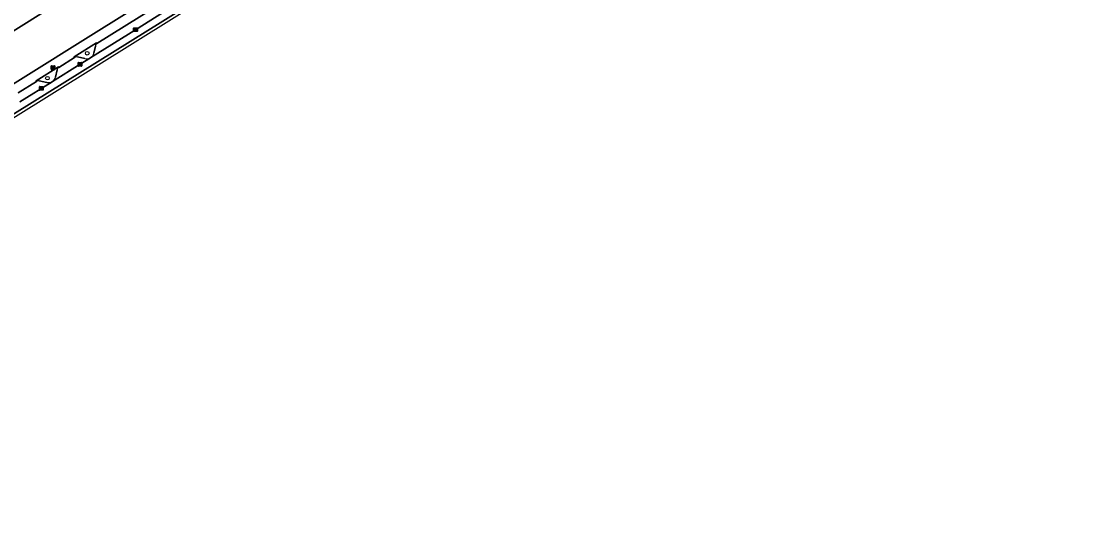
# Model space of a CAD drawing. Extents: x 159352 to 160617, y 385888 to 387323.
# Drawn here: x 159852.7 to 160134.7, y 385892.7 to 386029 of the extents above; entities that cross this region are included whole.
import ezdxf

# ---------------------------------------------------------------- set-up
doc = ezdxf.new("R2010")
doc.units = 0
for name, color, linetype in [('IMGEO_Boom', 7, 'Continuous'), ('IMGEO_Brandkraan', 7, 'Continuous'), ('IMGEO_Erf', 7, 'Continuous'), ('IMGEO_Fietspad_open', 7, 'Continuous'), ('IMGEO_Groenvoorziening', 7, 'Continuous'), ('IMGEO_Kolk', 7, 'Continuous'), ('IMGEO_Pand', 7, 'Continuous'), ('IMGEO_Parkeervlak_open', 7, 'Continuous'), ('IMGEO_Rijbaan_regionaal_gesloten', 7, 'Continuous'), ('IMGEO_Voetpad_open', 7, 'Continuous')]:
    doc.layers.add(name, color=color, linetype=linetype)

msp = doc.modelspace()

# ---------------------------------------------------------------- linework, layer by layer
at = {"layer": 'IMGEO_Boom'}
for centre in [(159870.43, 386020.35), (159859.75, 386013.66)]:
    msp.add_circle(centre, 0.489, dxfattribs=at)
at = {"layer": 'IMGEO_Brandkraan'}
for p, q in [((159860.75, 386016.08), (159860.75, 386016.93)), ((159860.83, 386017), (159861.68, 386017)), ((159861.68, 386016), (159860.83, 386016)), ((159861.01, 386016.5), (159861.01, 386016.51)), ((159861.45, 386016.46), (159861.05, 386016.46)), ((159861.06, 386016.55), (159861.45, 386016.55)), ((159861.24, 386016.78), (159861.27, 386016.78)), ((159861.26, 386016.22), (159861.24, 386016.22)), ((159861.5, 386016.51), (159861.5, 386016.5)), ((159861.75, 386016.93), (159861.75, 386016.08))]:
    msp.add_line(p, q, dxfattribs=at)
for points in [[(159860.75, 386016.08), (159860.75, 386016.93)], [(159860.83, 386017), (159861.68, 386017)], [(159861.68, 386016), (159860.83, 386016)], [(159861.75, 386016.93), (159861.75, 386016.08)]]:
    msp.add_lwpolyline(points, dxfattribs=at)
for centre, radius, start, end in [((159860.83, 386016.93), 0.0765, 91.552, 178.448), ((159860.83, 386016.93), 0.0765, 91.552, 178.448), ((159860.83, 386016.08), 0.0765, 181.552, 268.448), ((159860.83, 386016.08), 0.0765, 181.552, 268.448), ((159861.05, 386016.51), 0.0403, 85.8775, 175.7526), ((159861.05, 386016.5), 0.0366, 178.938, 274.7102), ((159861.46, 386016.51), 0.0386, 1.7309, 96.639), ((159861.45, 386016.5), 0.043, 264.8664, 352.4533), ((159861.68, 386016.93), 0.0765, 1.552, 88.448), ((159861.68, 386016.93), 0.0765, 1.552, 88.448), ((159861.68, 386016.08), 0.0765, 271.552, 358.448), ((159861.68, 386016.08), 0.0765, 271.552, 358.448)]:
    msp.add_arc(centre, radius, start, end, dxfattribs=at)
for centre, major_axis, ratio, start_param, end_param in [((159861.24, 386016.5), (-0.387, 0.002), 0.722429, 4.712389, 7.853982), ((159861.26, 386016.5), (-0.39, 0.002), 0.717154, 1.570796, 4.712389)]:
    msp.add_ellipse(centre, major_axis=major_axis, ratio=ratio, start_param=start_param, end_param=end_param, dxfattribs=at)
at = {"layer": 'IMGEO_Erf'}
for points in [[(159829.32, 385998.86), (159873.5, 386026.48), (159908.11, 386048.12)], [(159852.23, 386042.44), (159854.78, 386038.37), (159856.61, 386039.52), (159859.2, 386035.27), (159860.82, 386032.68), (159829.2, 386012.91)]]:
    msp.add_lwpolyline(points, dxfattribs=at)
at = {"layer": 'IMGEO_Fietspad_open'}
for points in [[(159846.77, 386001.71), (159890.66, 386028.94), (159920.3, 386047.58), (159946.2, 386063.73), (159985.38, 386088.33), (159989.33, 386091.54), (159991.64, 386093.36), (159999.72, 386098.31), (160002.36, 386099.87), (160004.35, 386101.1)], [(159892.56, 386032.4), (159883.36, 386026.66), (159871.37, 386019.17), (159871.27, 386019.11), (159868.48, 386017.39), (159861.15, 386012.79), (159861.03, 386012.71), (159852.34, 386007.27)]]:
    msp.add_lwpolyline(points, dxfattribs=at)
at = {"layer": 'IMGEO_Groenvoorziening'}
for points in [[(159873.03, 386022.92), (159872.9, 386023.1), (159866.93, 386019.39), (159867.03, 386019.18)], [(159872.19, 386020.34), (159872.62, 386022.28)], [(159867.79, 386019.34), (159869.76, 386018.91)], [(159871.27, 386019.11), (159871.37, 386019.17)], [(159862.78, 386016.53), (159862.67, 386016.72), (159856.7, 386012.96), (159856.82, 386012.8)], [(159861.94, 386013.96), (159862.35, 386015.91)], [(159857.55, 386012.93), (159859.58, 386012.53)], [(159861.03, 386012.71), (159861.15, 386012.79)]]:
    msp.add_lwpolyline(points, dxfattribs=at)
for centre, radius, start, end in [((159873.5, 386022.17), 0.889, 121.9424, 172.92), ((159867.68, 386018.03), 1.32, 85.3736, 119.2318), ((159870.27, 386020.83), 1.99, 255.0687, 300.031), ((159870.27, 386020.82), 1.98, 303.8187, 345.8544), ((159863.27, 386015.72), 0.947, 121.3031, 168.552), ((159857.38, 386011.8), 1.14, 81.0324, 119.2761), ((159860.08, 386014.36), 1.89, 254.4225, 299.8081), ((159860.09, 386014.35), 1.89, 304.3046, 348.0214)]:
    msp.add_arc(centre, radius, start, end, dxfattribs=at)
at = {"layer": 'IMGEO_Kolk'}
for p, q in [((159882.86, 386026.23), (159882.86, 386027.08)), ((159882.93, 386027.16), (159883.78, 386027.16)), ((159883.35, 386026.94), (159883.37, 386026.94)), ((159883.86, 386027.08), (159883.86, 386026.23)), ((159883.78, 386026.16), (159882.93, 386026.16)), ((159883.12, 386026.65), (159883.12, 386026.66)), ((159883.16, 386026.7), (159883.56, 386026.7)), ((159883.55, 386026.61), (159883.16, 386026.61)), ((159883.37, 386026.38), (159883.34, 386026.38)), ((159883.6, 386026.66), (159883.6, 386026.65)), ((159867.98, 386016.97), (159867.98, 386017.82)), ((159868.05, 386017.89), (159868.91, 386017.89)), ((159868.91, 386016.89), (159868.05, 386016.89)), ((159868.24, 386017.39), (159868.24, 386017.4)), ((159868.28, 386017.44), (159868.68, 386017.44)), ((159868.67, 386017.35), (159868.28, 386017.35)), ((159868.49, 386017.11), (159868.46, 386017.11)), ((159868.47, 386017.67), (159868.49, 386017.67)), ((159868.72, 386017.4), (159868.72, 386017.39)), ((159868.98, 386017.82), (159868.98, 386016.97)), ((159857.64, 386010.48), (159857.64, 386011.33)), ((159857.71, 386011.41), (159858.57, 386011.41)), ((159858.57, 386010.41), (159857.71, 386010.41)), ((159857.9, 386010.9), (159857.9, 386010.91)), ((159857.94, 386010.95), (159858.34, 386010.95)), ((159858.33, 386010.86), (159857.94, 386010.86)), ((159858.15, 386010.63), (159858.12, 386010.63)), ((159858.13, 386011.19), (159858.15, 386011.19)), ((159858.38, 386010.91), (159858.38, 386010.9)), ((159858.64, 386011.33), (159858.64, 386010.48))]:
    msp.add_line(p, q, dxfattribs=at)
for points in [[(159882.86, 386026.23), (159882.86, 386027.08)], [(159882.93, 386027.16), (159883.78, 386027.16)], [(159883.86, 386027.08), (159883.86, 386026.23)], [(159883.78, 386026.16), (159882.93, 386026.16)], [(159867.98, 386016.97), (159867.98, 386017.82)], [(159868.05, 386017.89), (159868.91, 386017.89)], [(159868.91, 386016.89), (159868.05, 386016.89)], [(159868.98, 386017.82), (159868.98, 386016.97)], [(159857.64, 386010.48), (159857.64, 386011.33)], [(159857.71, 386011.41), (159858.57, 386011.41)], [(159858.57, 386010.41), (159857.71, 386010.41)], [(159858.64, 386011.33), (159858.64, 386010.48)]]:
    msp.add_lwpolyline(points, dxfattribs=at)
for centre, radius, start, end in [((159882.93, 386027.08), 0.0765, 91.552, 178.448), ((159882.93, 386027.08), 0.0765, 91.552, 178.448), ((159883.78, 386027.08), 0.0765, 1.552, 88.448), ((159883.78, 386027.08), 0.0765, 1.552, 88.448), ((159882.93, 386026.23), 0.0765, 181.552, 268.448), ((159882.93, 386026.23), 0.0765, 181.552, 268.448), ((159883.16, 386026.66), 0.0403, 85.8775, 175.7526), ((159883.15, 386026.65), 0.0366, 178.938, 274.7102), ((159883.56, 386026.66), 0.043, 264.8664, 352.4533), ((159883.56, 386026.66), 0.0386, 1.7309, 96.639), ((159883.78, 386026.23), 0.0765, 271.552, 358.448), ((159883.78, 386026.23), 0.0765, 271.552, 358.448), ((159868.05, 386017.82), 0.0765, 91.552, 178.448), ((159868.05, 386017.82), 0.0765, 91.552, 178.448), ((159868.05, 386016.97), 0.0765, 181.552, 268.448), ((159868.05, 386016.97), 0.0765, 181.552, 268.448), ((159868.28, 386017.4), 0.0403, 85.8775, 175.7526), ((159868.27, 386017.39), 0.0366, 178.938, 274.7102), ((159868.68, 386017.39), 0.043, 264.8664, 352.4533), ((159868.68, 386017.4), 0.0386, 1.7309, 96.639), ((159868.9, 386017.82), 0.0765, 1.552, 88.448), ((159868.9, 386017.82), 0.0765, 1.552, 88.448), ((159868.9, 386016.97), 0.0765, 271.552, 358.448), ((159868.9, 386016.97), 0.0765, 271.552, 358.448), ((159857.71, 386011.33), 0.0765, 91.552, 178.448), ((159857.71, 386011.33), 0.0765, 91.552, 178.448), ((159857.71, 386010.48), 0.0765, 181.552, 268.448), ((159857.71, 386010.48), 0.0765, 181.552, 268.448), ((159857.94, 386010.91), 0.0403, 85.8775, 175.7526), ((159857.93, 386010.9), 0.0366, 178.938, 274.7102), ((159858.34, 386010.91), 0.043, 264.8664, 352.4533), ((159858.34, 386010.91), 0.0386, 1.7309, 96.639), ((159858.56, 386011.33), 0.0765, 1.552, 88.448), ((159858.56, 386011.33), 0.0765, 1.552, 88.448), ((159858.56, 386010.48), 0.0765, 271.552, 358.448), ((159858.56, 386010.48), 0.0765, 271.552, 358.448)]:
    msp.add_arc(centre, radius, start, end, dxfattribs=at)
for centre, major_axis, ratio, start_param, end_param in [((159883.34, 386026.66), (-0.387, 0.002), 0.722429, 4.712389, 7.853982), ((159883.37, 386026.66), (-0.39, 0.002), 0.717154, 1.570796, 4.712389), ((159868.47, 386017.39), (-0.387, 0.002), 0.722429, 4.712389, 7.853982), ((159868.49, 386017.39), (-0.39, 0.002), 0.717154, 1.570796, 4.712389), ((159858.13, 386010.91), (-0.387, 0.002), 0.722429, 4.712389, 7.853982), ((159858.15, 386010.91), (-0.39, 0.002), 0.717154, 1.570796, 4.712389)]:
    msp.add_ellipse(centre, major_axis=major_axis, ratio=ratio, start_param=start_param, end_param=end_param, dxfattribs=at)
at = {"layer": 'IMGEO_Pand'}
msp.add_lwpolyline([(159829.2, 386012.91), (159860.82, 386032.68), (159859.2, 386035.27), (159856.61, 386039.52), (159854.78, 386038.37), (159852.23, 386042.44)], dxfattribs=at)
at = {"layer": 'IMGEO_Parkeervlak_open'}
for points in [[(159888.35, 386032.49), (159873.03, 386022.92)], [(159871.37, 386019.17), (159883.36, 386026.66), (159892.56, 386032.4)], [(159872.62, 386022.28), (159872.19, 386020.34)], [(159861.15, 386012.79), (159868.48, 386017.39), (159871.27, 386019.11)], [(159867.03, 386019.18), (159862.78, 386016.53)], [(159869.76, 386018.91), (159867.79, 386019.34)], [(159862.35, 386015.91), (159861.94, 386013.96)], [(159856.82, 386012.8), (159851.9, 386009.73)], [(159852.34, 386007.27), (159861.03, 386012.71)], [(159859.58, 386012.53), (159857.55, 386012.93)]]:
    msp.add_lwpolyline(points, dxfattribs=at)
for centre, radius, start, end in [((159873.5, 386022.17), 0.889, 121.9424, 172.92), ((159867.68, 386018.03), 1.32, 85.3736, 119.2318), ((159870.27, 386020.83), 1.99, 255.0687, 300.031), ((159870.27, 386020.82), 1.98, 303.8187, 345.8544), ((159863.27, 386015.72), 0.947, 121.3031, 168.552), ((159857.38, 386011.8), 1.14, 81.0324, 119.2761), ((159860.08, 386014.36), 1.89, 254.4225, 299.8081), ((159860.09, 386014.35), 1.89, 304.3046, 348.0214)]:
    msp.add_arc(centre, radius, start, end, dxfattribs=at)
at = {"layer": 'IMGEO_Rijbaan_regionaal_gesloten'}
for points in [[(159680.59, 385901.52), (159678.37, 385900.4), (159677.09, 385899.83), (159676.05, 385899.38), (159674.34, 385898.62), (159673.6, 385898.41), (159672.38, 385898.15), (159671.13, 385898.01), (159669.88, 385897.97), (159668.84, 385898.03), (159672.27, 385892.74), (159701.42, 385910.45), (159730.34, 385928.01), (160003.32, 386098.38), (160029.67, 386114.83), (160338.73, 386306.96), (160519.65, 386421.28), (160554.01, 386449.86), (160584.37, 386476.5)], [(160004.35, 386101.1), (160002.36, 386099.87), (159999.72, 386098.31), (159991.64, 386093.36), (159989.33, 386091.54), (159985.38, 386088.33), (159946.2, 386063.73), (159920.3, 386047.58), (159890.66, 386028.94), (159846.77, 386001.71), (159807.27, 385976.87), (159789.75, 385966.06), (159732.87, 385930.22), (159726.62, 385926.95)]]:
    msp.add_lwpolyline(points, dxfattribs=at)
at = {"layer": 'IMGEO_Voetpad_open'}
for points in [[(159856.82, 386012.8), (159856.7, 386012.96), (159862.67, 386016.72), (159862.78, 386016.53), (159867.03, 386019.18), (159866.93, 386019.39), (159872.9, 386023.1), (159873.03, 386022.92), (159888.35, 386032.49), (159888.25, 386032.66), (159894.21, 386036.4), (159894.36, 386036.2), (159899.43, 386039.41), (159898.98, 386040.08), (159903.05, 386042.67), (159904.78, 386040.02), (159909.65, 386043.04), (159910.68, 386043.68), (159910.41, 386044.11), (159913.58, 386051.53), (159909.99, 386049.27), (159908.11, 386048.12), (159873.5, 386026.48), (159829.32, 385998.86)], [(159851.9, 386009.73), (159856.82, 386012.8)]]:
    msp.add_lwpolyline(points, dxfattribs=at)

doc.saveas('drawing.dxf')
